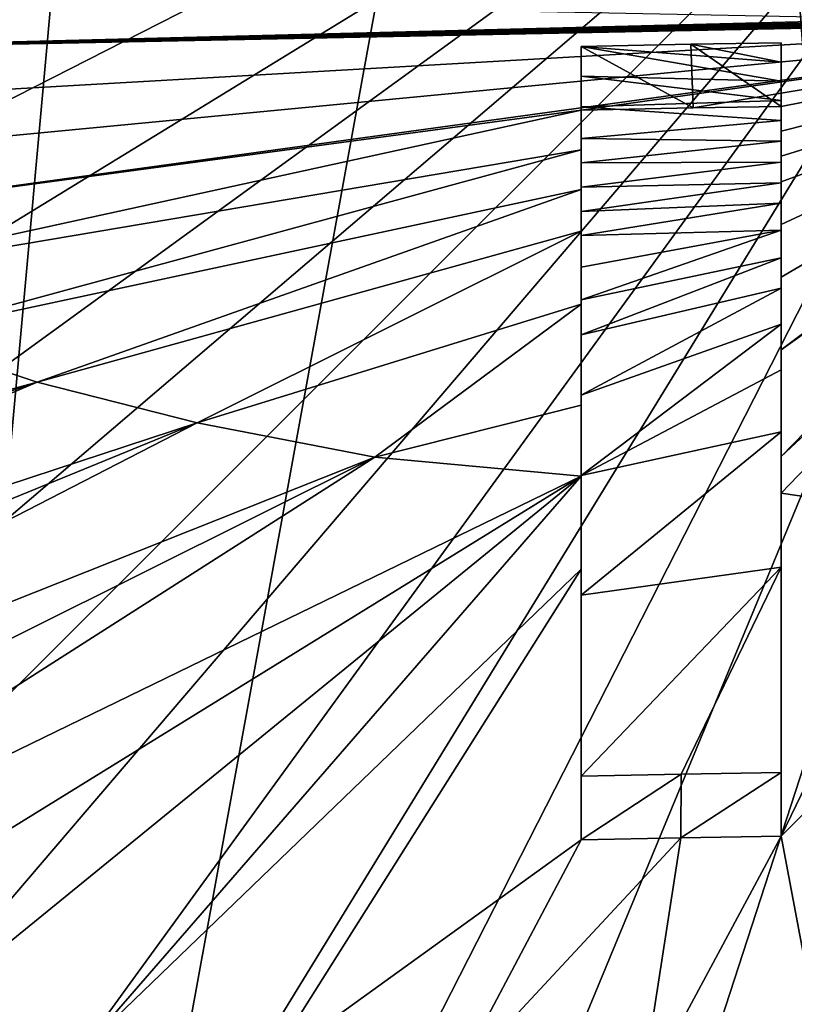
# Model space of a CAD drawing. Header units: millimetres. Extents: x -24 to 24, y 0 to 188.
# Tile 353 of 460: x -1.8 to -0.64, y 154.92 to 156.39. Entities that reach past the tile are written whole.
import ezdxf

# ---------------------------------------------------------------- set-up
doc = ezdxf.new("R2010")
doc.units = ezdxf.units.MM
doc.header["$LTSCALE"] = 58.620611
for name, color, linetype in [('135', 7, 'CONTINUOUS'), ('173', 7, 'CONTINUOUS'), ('503', 7, 'CONTINUOUS'), ('506', 7, 'CONTINUOUS'), ('514', 7, 'CONTINUOUS'), ('515', 7, 'CONTINUOUS'), ('516', 7, 'CONTINUOUS'), ('517', 7, 'CONTINUOUS'), ('76', 7, 'CONTINUOUS')]:
    doc.layers.add(name, color=color, linetype=linetype)

msp = doc.modelspace()

# ---------------------------------------------------------------- linework, layer by layer
at = {"layer": '135', "color": 7, "linetype": 'CONTINUOUS'}
for points in [[(-2.9717, 156.4866, 24.1559), (-2.9066, 156.2556, 24.1559), (0, 157.2, 24.25), (-2.9717, 156.4866, 24.1559)], [(-2.9066, 156.2556, 24.1559), (-2.8235, 156.0305, 24.1559), (0, 157.2, 24.25), (-2.9066, 156.2556, 24.1559)], [(-2.8235, 156.0305, 24.1559), (-2.7231, 155.8125, 24.1559), (0, 157.2, 24.25), (-2.8235, 156.0305, 24.1559)], [(-2.7231, 155.8125, 24.1559), (-2.6058, 155.6032, 24.1559), (0, 157.2, 24.25), (-2.7231, 155.8125, 24.1559)], [(-2.6058, 155.6032, 24.1559), (-2.4725, 155.4036, 24.1559), (0, 157.2, 24.25), (-2.6058, 155.6032, 24.1559)], [(-2.4725, 155.4036, 24.1559), (-2.3239, 155.2152, 24.1559), (0, 157.2, 24.25), (-2.4725, 155.4036, 24.1559)], [(-2.3239, 155.2152, 24.1559), (-2.161, 155.039, 24.1559), (0, 157.2, 24.25), (-2.3239, 155.2152, 24.1559)], [(-2.161, 155.039, 24.1559), (-1.9848, 154.8761, 24.1559), (0, 157.2, 24.25), (-2.161, 155.039, 24.1559)], [(-1.9848, 154.8761, 24.1559), (-1.7964, 154.7275, 24.1559), (0, 157.2, 24.25), (-1.9848, 154.8761, 24.1559)], [(-1.7964, 154.7275, 24.1559), (-1.5968, 154.5942, 24.1559), (0, 157.2, 24.25), (-1.7964, 154.7275, 24.1559)], [(-1.5968, 154.5942, 24.1559), (-1.3875, 154.4769, 24.1559), (0, 157.2, 24.25), (-1.5968, 154.5942, 24.1559)], [(-1.3875, 154.4769, 24.1559), (-1.1695, 154.3765, 24.1559), (0, 157.2, 24.25), (-1.3875, 154.4769, 24.1559)], [(-1.1695, 154.3765, 24.1559), (-0.9444, 154.2934, 24.1559), (0, 157.2, 24.25), (-1.1695, 154.3765, 24.1559)], [(-0.9444, 154.2934, 24.1559), (-0.7134, 154.2283, 24.1559), (0, 157.2, 24.25), (-0.9444, 154.2934, 24.1559)], [(-0.7134, 154.2283, 24.1559), (-0.4781, 154.1815, 24.1559), (0, 157.2, 24.25), (-0.7134, 154.2283, 24.1559)]]:
    msp.add_3dface(points, dxfattribs=at)
at = {"layer": '173', "color": 7, "linetype": 'CONTINUOUS'}
for points in [[(0, 147.642, 255.5309), (0, 178.708, 246.0331), (-2.2342, 178.675, 245.9355), (0, 147.642, 255.5309)], [(-2.2148, 147.6112, 255.4333), (0, 147.642, 255.5309), (-2.2342, 178.675, 245.9355), (-2.2148, 147.6112, 255.4333)]]:
    msp.add_3dface(points, dxfattribs=at)
at = {"layer": '503', "color": 7, "linetype": 'CONTINUOUS'}
for points in [[(-2.4581, 156.3445, 166.8439), (-2.4274, 156.4345, 167.1545), (-0.4573, 156.3958, 166.771), (-2.4581, 156.3445, 166.8439)], [(-0.3845, 156.3953, 166.7666), (-2.4581, 156.3445, 166.8439), (-0.4573, 156.3958, 166.771), (-0.3845, 156.3953, 166.7666)], [(-0.3229, 156.3949, 166.7635), (-2.4581, 156.3445, 166.8439), (-0.3845, 156.3953, 166.7666), (-0.3229, 156.3949, 166.7635)], [(-0.2604, 156.3946, 166.7609), (-2.4581, 156.3445, 166.8439), (-0.3229, 156.3949, 166.7635), (-0.2604, 156.3946, 166.7609)], [(-0.1968, 156.3943, 166.7588), (-2.4581, 156.3445, 166.8439), (-0.2604, 156.3946, 166.7609), (-0.1968, 156.3943, 166.7588)], [(-0.1321, 156.3942, 166.7573), (-2.4581, 156.3445, 166.8439), (-0.1968, 156.3943, 166.7588), (-0.1321, 156.3942, 166.7573)], [(-0.0663, 156.394, 166.7564), (-2.4581, 156.3445, 166.8439), (-0.1321, 156.3942, 166.7573), (-0.0663, 156.394, 166.7564)], [(0.0005, 156.394, 166.7561), (-2.446, 156.2541, 166.5321), (-2.4581, 156.3445, 166.8439), (0.0005, 156.394, 166.7561)], [(0.0005, 156.394, 166.7561), (-2.4581, 156.3445, 166.8439), (-0.0663, 156.394, 166.7564), (0.0005, 156.394, 166.7561)], [(0.0005, 156.394, 166.7561), (-2.3912, 156.1649, 166.2246), (-2.446, 156.2541, 166.5321), (0.0005, 156.394, 166.7561)], [(0.0005, 156.394, 166.7561), (-2.2946, 156.0785, 165.9268), (-2.3912, 156.1649, 166.2246), (0.0005, 156.394, 166.7561)], [(-2.2946, 156.0785, 165.9268), (0.0005, 156.394, 166.7561), (-0.9595, 156.2588, 166.3373), (-2.2946, 156.0785, 165.9268)], [(-0.9595, 156.2588, 166.3373), (0.0005, 156.394, 166.7561), (-0.7916, 156.2622, 166.3363), (-0.9595, 156.2588, 166.3373)], [(-0.7916, 156.2622, 166.3363), (0.0005, 156.394, 166.7561), (-0.6595, 156.2643, 166.3356), (-0.7916, 156.2622, 166.3363)], [(0.0005, 156.394, 166.7561), (-0.1495, 156.2632, 166.315), (-0.6595, 155.8991, 165.1843), (0.0005, 156.394, 166.7561)], [(-0.6595, 156.2643, 166.3356), (0.0005, 156.394, 166.7561), (-0.6595, 156.2269, 166.2121), (-0.6595, 156.2643, 166.3356)], [(-0.6595, 156.2269, 166.2121), (0.0005, 156.394, 166.7561), (-0.6595, 156.1897, 166.0905), (-0.6595, 156.2269, 166.2121)], [(-0.6595, 156.1897, 166.0905), (0.0005, 156.394, 166.7561), (-0.6595, 156.1511, 165.9661), (-0.6595, 156.1897, 166.0905)], [(-0.6595, 156.1511, 165.9661), (0.0005, 156.394, 166.7561), (-0.6595, 156.0871, 165.7625), (-0.6595, 156.1511, 165.9661)], [(-0.6595, 156.0871, 165.7625), (0.0005, 156.394, 166.7561), (-0.6595, 156.0082, 165.5163), (-0.6595, 156.0871, 165.7625)], [(-0.6595, 156.0082, 165.5163), (0.0005, 156.394, 166.7561), (-0.6595, 155.8991, 165.1843), (-0.6595, 156.0082, 165.5163)], [(-2.1581, 155.9964, 165.6437), (-2.2946, 156.0785, 165.9268), (-0.9595, 156.2588, 166.3373), (-2.1581, 155.9964, 165.6437)], [(-0.9595, 156.1992, 166.1412), (-2.1581, 155.9964, 165.6437), (-0.9595, 156.2588, 166.3373), (-0.9595, 156.1992, 166.1412)], [(-0.1495, 156.2632, 166.315), (-0.1495, 156.2143, 166.1543), (-0.6595, 155.7388, 164.7125), (-0.1495, 156.2632, 166.315)], [(-0.6595, 155.8991, 165.1843), (-0.1495, 156.2632, 166.315), (-0.6595, 155.7388, 164.7125), (-0.6595, 155.8991, 165.1843)], [(-0.4269, 155.6499, 164.4498), (-0.6595, 155.6842, 164.556), (-0.1495, 156.2143, 166.1543), (-0.4269, 155.6499, 164.4498)], [(-0.1495, 156.2143, 166.1543), (-0.6595, 155.6842, 164.556), (-0.6595, 155.7388, 164.7125), (-0.1495, 156.2143, 166.1543)], [(-1.9839, 155.92, 165.3804), (-2.1581, 155.9964, 165.6437), (-0.9595, 156.1992, 166.1412), (-1.9839, 155.92, 165.3804)], [(-0.9595, 156.1397, 165.9489), (-1.9839, 155.92, 165.3804), (-0.9595, 156.1992, 166.1412), (-0.9595, 156.1397, 165.9489)], [(-1.7751, 155.8507, 165.1414), (-1.9839, 155.92, 165.3804), (-0.9595, 156.1397, 165.9489), (-1.7751, 155.8507, 165.1414)], [(-0.9595, 156.0771, 165.75), (-1.7751, 155.8507, 165.1414), (-0.9595, 156.1397, 165.9489), (-0.9595, 156.0771, 165.75)], [(-1.5354, 155.7896, 164.931), (-1.7751, 155.8507, 165.1414), (-0.9595, 156.0771, 165.75), (-1.5354, 155.7896, 164.931)], [(-0.9595, 155.9677, 165.4104), (-1.5354, 155.7896, 164.931), (-0.9595, 156.0771, 165.75), (-0.9595, 155.9677, 165.4104)], [(-1.2688, 155.7379, 164.7527), (-1.5354, 155.7896, 164.931), (-0.9595, 155.9677, 165.4104), (-1.2688, 155.7379, 164.7527)], [(-0.9595, 155.8158, 164.9549), (-1.2688, 155.7379, 164.7527), (-0.9595, 155.9677, 165.4104), (-0.9595, 155.8158, 164.9549)], [(-1.7751, 155.8507, 165.1414), (-3.558, 155.3667, 164.1025), (-1.9839, 155.92, 165.3804), (-1.7751, 155.8507, 165.1414)], [(-3.4133, 155.2945, 163.8719), (-3.558, 155.3667, 164.1025), (-1.7751, 155.8507, 165.1414), (-3.4133, 155.2945, 163.8719)], [(-3.2513, 155.2255, 163.6511), (-3.4133, 155.2945, 163.8719), (-1.7751, 155.8507, 165.1414), (-3.2513, 155.2255, 163.6511)], [(-1.5354, 155.7896, 164.931), (-3.2513, 155.2255, 163.6511), (-1.7751, 155.8507, 165.1414), (-1.5354, 155.7896, 164.931)], [(-0.9595, 155.7095, 164.6459), (-1.2688, 155.7379, 164.7527), (-0.9595, 155.8158, 164.9549), (-0.9595, 155.7095, 164.6459)], [(-3.0725, 155.16, 163.4413), (-3.2513, 155.2255, 163.6511), (-1.5354, 155.7896, 164.931), (-3.0725, 155.16, 163.4413)], [(-2.8777, 155.0982, 163.2434), (-3.0725, 155.16, 163.4413), (-1.5354, 155.7896, 164.931), (-2.8777, 155.0982, 163.2434)], [(-1.2688, 155.7379, 164.7527), (-2.8777, 155.0982, 163.2434), (-1.5354, 155.7896, 164.931), (-1.2688, 155.7379, 164.7527)], [(-2.6679, 155.0406, 163.0586), (-2.8777, 155.0982, 163.2434), (-1.2688, 155.7379, 164.7527), (-2.6679, 155.0406, 163.0586)], [(-2.444, 154.9874, 162.8879), (-2.6679, 155.0406, 163.0586), (-1.2688, 155.7379, 164.7527), (-2.444, 154.9874, 162.8879)], [(-0.9595, 155.7095, 164.6459), (-2.444, 154.9874, 162.8879), (-1.2688, 155.7379, 164.7527), (-0.9595, 155.7095, 164.6459)], [(-2.207, 154.9389, 162.7322), (-2.444, 154.9874, 162.8879), (-0.9595, 155.7095, 164.6459), (-2.207, 154.9389, 162.7322)], [(-1.958, 154.8954, 162.5923), (-2.207, 154.9389, 162.7322), (-0.9595, 155.7095, 164.6459), (-1.958, 154.8954, 162.5923)], [(-1.6985, 154.8571, 162.4694), (-1.958, 154.8954, 162.5923), (-0.9595, 155.7095, 164.6459), (-1.6985, 154.8571, 162.4694)], [(-0.9595, 155.57, 164.2519), (-1.6985, 154.8571, 162.4694), (-0.9595, 155.7095, 164.6459), (-0.9595, 155.57, 164.2519)], [(-0.6595, 155.6842, 164.556), (-0.4269, 155.6499, 164.4498), (-0.6595, 155.1694, 163.1683), (-0.6595, 155.6842, 164.556)], [(-0.1495, 155.6819, 164.5349), (-0.5826, 154.7608, 162.1596), (-0.6595, 155.1694, 163.1683), (-0.1495, 155.6819, 164.5349)], [(-0.4269, 155.6499, 164.4498), (-0.1495, 155.6819, 164.5349), (-0.6595, 155.1694, 163.1683), (-0.4269, 155.6499, 164.4498)], [(-1.4298, 154.8244, 162.3641), (-1.6985, 154.8571, 162.4694), (-0.9595, 155.57, 164.2519), (-1.4298, 154.8244, 162.3641)], [(-0.9595, 155.1639, 163.17), (-1.4298, 154.8244, 162.3641), (-0.9595, 155.57, 164.2519), (-0.9595, 155.1639, 163.17)], [(-1.1533, 154.7973, 162.277), (-1.4298, 154.8244, 162.3641), (-0.9595, 155.1639, 163.17), (-1.1533, 154.7973, 162.277)], [(-0.8705, 154.7761, 162.2087), (-1.1533, 154.7973, 162.277), (-0.8097, 155.1669, 163.169), (-0.8705, 154.7761, 162.2087)], [(-0.8097, 155.1669, 163.169), (-1.1533, 154.7973, 162.277), (-0.9595, 155.1639, 163.17), (-0.8097, 155.1669, 163.169)], [(-0.5826, 154.7608, 162.1596), (-0.8705, 154.7761, 162.2087), (-0.6595, 155.1694, 163.1683), (-0.5826, 154.7608, 162.1596)], [(-0.6595, 155.1694, 163.1683), (-0.8705, 154.7761, 162.2087), (-0.8097, 155.1669, 163.169), (-0.6595, 155.1694, 163.1683)]]:
    msp.add_3dface(points, dxfattribs=at)
at = {"layer": '506', "color": 7, "linetype": 'CONTINUOUS'}
for points in [[(-0.9595, 156.3542, 166.3072), (-0.7947, 156.3575, 166.3062), (-0.6595, 156.3307, 166.2095), (-0.9595, 156.3542, 166.3072)], [(-0.7947, 156.3575, 166.3062), (-0.6595, 156.3597, 166.3055), (-0.6595, 156.3307, 166.2095), (-0.7947, 156.3575, 166.3062)], [(-0.9595, 156.3097, 166.1604), (-0.9595, 156.3542, 166.3072), (-0.6595, 156.302, 166.1156), (-0.9595, 156.3097, 166.1604)], [(-0.6595, 156.302, 166.1156), (-0.9595, 156.3542, 166.3072), (-0.6595, 156.3307, 166.2095), (-0.6595, 156.302, 166.1156)], [(-0.9595, 156.2637, 166.0108), (-0.9595, 156.3097, 166.1604), (-0.6595, 156.2729, 166.0212), (-0.9595, 156.2637, 166.0108)], [(-0.6595, 156.2729, 166.0212), (-0.9595, 156.3097, 166.1604), (-0.6595, 156.302, 166.1156), (-0.6595, 156.2729, 166.0212)], [(-0.6595, 156.2429, 165.9246), (-0.9595, 156.2637, 166.0108), (-0.6595, 156.2729, 166.0212), (-0.6595, 156.2429, 165.9246)], [(-0.9595, 156.2159, 165.8576), (-0.9595, 156.2637, 166.0108), (-0.6595, 156.2429, 165.9246), (-0.9595, 156.2159, 165.8576)], [(-0.6595, 156.212, 165.826), (-0.9595, 156.2159, 165.8576), (-0.6595, 156.2429, 165.9246), (-0.6595, 156.212, 165.826)], [(-0.9595, 156.1794, 165.7417), (-0.9595, 156.2159, 165.8576), (-0.6595, 156.212, 165.826), (-0.9595, 156.1794, 165.7417)], [(-0.6595, 156.1807, 165.7268), (-0.9595, 156.1794, 165.7417), (-0.6595, 156.212, 165.826), (-0.6595, 156.1807, 165.7268)], [(-0.9595, 156.1428, 165.6268), (-0.9595, 156.1794, 165.7417), (-0.6595, 156.1807, 165.7268), (-0.9595, 156.1428, 165.6268)], [(-0.6595, 156.1496, 165.6292), (-0.9595, 156.1428, 165.6268), (-0.6595, 156.1807, 165.7268), (-0.6595, 156.1496, 165.6292)], [(-0.9595, 156.1065, 165.514), (-0.9595, 156.1428, 165.6268), (-0.6595, 156.1496, 165.6292), (-0.9595, 156.1065, 165.514)], [(-0.6595, 156.119, 165.5341), (-0.9595, 156.1065, 165.514), (-0.6595, 156.1496, 165.6292), (-0.6595, 156.119, 165.5341)], [(-0.9595, 156.0706, 165.4034), (-0.9595, 156.1065, 165.514), (-0.6595, 156.119, 165.5341), (-0.9595, 156.0706, 165.4034)], [(-0.6595, 156.0786, 165.4095), (-0.9595, 156.0706, 165.4034), (-0.6595, 156.119, 165.5341), (-0.6595, 156.0786, 165.4095)], [(-0.9595, 156.0228, 165.2579), (-0.9595, 156.0706, 165.4034), (-0.6595, 156.0786, 165.4095), (-0.9595, 156.0228, 165.2579)], [(-0.9595, 155.9738, 165.1105), (-0.9595, 156.0228, 165.2579), (-0.6595, 156.0786, 165.4095), (-0.9595, 155.9738, 165.1105)], [(-0.6595, 156.037, 165.2825), (-0.9595, 155.9738, 165.1105), (-0.6595, 156.0786, 165.4095), (-0.6595, 156.037, 165.2825)], [(-0.9595, 155.9217, 164.9556), (-0.9595, 155.9738, 165.1105), (-0.6595, 156.037, 165.2825), (-0.9595, 155.9217, 164.9556)], [(-0.6595, 155.9914, 165.1448), (-0.9595, 155.9217, 164.9556), (-0.6595, 156.037, 165.2825), (-0.6595, 155.9914, 165.1448)], [(-0.9595, 155.8311, 164.6911), (-0.9595, 155.9217, 164.9556), (-0.6595, 155.9914, 165.1448), (-0.9595, 155.8311, 164.6911)], [(-0.6595, 155.9376, 164.9847), (-0.9595, 155.8311, 164.6911), (-0.6595, 155.9914, 165.1448), (-0.6595, 155.9376, 164.9847)], [(-0.9595, 155.7106, 164.3478), (-0.9595, 155.8311, 164.6911), (-0.6595, 155.9376, 164.9847), (-0.9595, 155.7106, 164.3478)], [(-0.6595, 155.8688, 164.7827), (-0.9595, 155.7106, 164.3478), (-0.6595, 155.9376, 164.9847), (-0.6595, 155.8688, 164.7827)], [(-0.6595, 155.7759, 164.5153), (-0.9595, 155.7106, 164.3478), (-0.6595, 155.8688, 164.7827), (-0.6595, 155.7759, 164.5153)], [(-0.9595, 155.5308, 163.8527), (-0.9595, 155.7106, 164.3478), (-0.6595, 155.7759, 164.5153), (-0.9595, 155.5308, 163.8527)], [(-0.6595, 155.5732, 163.9509), (-0.9595, 155.5308, 163.8527), (-0.6595, 155.7759, 164.5153), (-0.6595, 155.5732, 163.9509)], [(-0.9595, 155.2595, 163.1398), (-0.9595, 155.5308, 163.8527), (-0.6595, 155.5732, 163.9509), (-0.9595, 155.2595, 163.1398)], [(-0.8096, 155.2625, 163.1389), (-0.9595, 155.2595, 163.1398), (-0.6595, 155.5732, 163.9509), (-0.8096, 155.2625, 163.1389)], [(-0.6595, 155.265, 163.1381), (-0.8096, 155.2625, 163.1389), (-0.6595, 155.5732, 163.9509), (-0.6595, 155.265, 163.1381)]]:
    msp.add_3dface(points, dxfattribs=at)
at = {"layer": '514', "color": 7, "linetype": 'CONTINUOUS'}
for points in [[(-0.7916, 156.2622, 166.3363), (-0.7947, 156.3575, 166.3062), (-0.9595, 156.3542, 166.3072), (-0.7916, 156.2622, 166.3363)], [(-0.6595, 156.2643, 166.3356), (-0.6595, 156.3597, 166.3055), (-0.7947, 156.3575, 166.3062), (-0.6595, 156.2643, 166.3356)], [(-0.7916, 156.2622, 166.3363), (-0.6595, 156.2643, 166.3356), (-0.7947, 156.3575, 166.3062), (-0.7916, 156.2622, 166.3363)], [(-0.9595, 156.2588, 166.3373), (-0.7916, 156.2622, 166.3363), (-0.9595, 156.3542, 166.3072), (-0.9595, 156.2588, 166.3373)]]:
    msp.add_3dface(points, dxfattribs=at)
at = {"layer": '515', "color": 7, "linetype": 'CONTINUOUS'}
for points in [[(-0.9595, 156.2588, 166.3373), (-0.9595, 156.3542, 166.3072), (-0.9595, 156.3097, 166.1604), (-0.9595, 156.2588, 166.3373)], [(-0.9595, 156.1992, 166.1412), (-0.9595, 156.2588, 166.3373), (-0.9595, 156.3097, 166.1604), (-0.9595, 156.1992, 166.1412)], [(-0.9595, 156.1992, 166.1412), (-0.9595, 156.3097, 166.1604), (-0.9595, 156.2637, 166.0108), (-0.9595, 156.1992, 166.1412)], [(-0.9595, 156.1397, 165.9489), (-0.9595, 156.1992, 166.1412), (-0.9595, 156.2637, 166.0108), (-0.9595, 156.1397, 165.9489)], [(-0.9595, 156.1397, 165.9489), (-0.9595, 156.2637, 166.0108), (-0.9595, 156.2159, 165.8576), (-0.9595, 156.1397, 165.9489)], [(-0.9595, 156.1397, 165.9489), (-0.9595, 156.2159, 165.8576), (-0.9595, 156.1794, 165.7417), (-0.9595, 156.1397, 165.9489)], [(-0.9595, 156.0771, 165.75), (-0.9595, 156.1397, 165.9489), (-0.9595, 156.1794, 165.7417), (-0.9595, 156.0771, 165.75)], [(-0.9595, 156.0771, 165.75), (-0.9595, 156.1794, 165.7417), (-0.9595, 156.1428, 165.6268), (-0.9595, 156.0771, 165.75)], [(-0.9595, 156.0771, 165.75), (-0.9595, 156.1428, 165.6268), (-0.9595, 156.1065, 165.514), (-0.9595, 156.0771, 165.75)], [(-0.9595, 156.0771, 165.75), (-0.9595, 156.1065, 165.514), (-0.9595, 156.0706, 165.4034), (-0.9595, 156.0771, 165.75)], [(-0.9595, 155.9677, 165.4104), (-0.9595, 156.0771, 165.75), (-0.9595, 156.0706, 165.4034), (-0.9595, 155.9677, 165.4104)], [(-0.9595, 155.9677, 165.4104), (-0.9595, 156.0706, 165.4034), (-0.9595, 156.0228, 165.2579), (-0.9595, 155.9677, 165.4104)], [(-0.9595, 155.9677, 165.4104), (-0.9595, 156.0228, 165.2579), (-0.9595, 155.9738, 165.1105), (-0.9595, 155.9677, 165.4104)], [(-0.9595, 155.9677, 165.4104), (-0.9595, 155.9738, 165.1105), (-0.9595, 155.9217, 164.9556), (-0.9595, 155.9677, 165.4104)], [(-0.9595, 155.8158, 164.9549), (-0.9595, 155.9677, 165.4104), (-0.9595, 155.9217, 164.9556), (-0.9595, 155.8158, 164.9549)], [(-0.9595, 155.8158, 164.9549), (-0.9595, 155.9217, 164.9556), (-0.9595, 155.8311, 164.6911), (-0.9595, 155.8158, 164.9549)], [(-0.9595, 155.7095, 164.6459), (-0.9595, 155.8158, 164.9549), (-0.9595, 155.8311, 164.6911), (-0.9595, 155.7095, 164.6459)], [(-0.9595, 155.7095, 164.6459), (-0.9595, 155.8311, 164.6911), (-0.9595, 155.7106, 164.3478), (-0.9595, 155.7095, 164.6459)], [(-0.9595, 155.57, 164.2519), (-0.9595, 155.7095, 164.6459), (-0.9595, 155.7106, 164.3478), (-0.9595, 155.57, 164.2519)], [(-0.9595, 155.57, 164.2519), (-0.9595, 155.7106, 164.3478), (-0.9595, 155.5308, 163.8527), (-0.9595, 155.57, 164.2519)], [(-0.9595, 155.1639, 163.17), (-0.9595, 155.57, 164.2519), (-0.9595, 155.2595, 163.1398), (-0.9595, 155.1639, 163.17)], [(-0.9595, 155.57, 164.2519), (-0.9595, 155.5308, 163.8527), (-0.9595, 155.2595, 163.1398), (-0.9595, 155.57, 164.2519)]]:
    msp.add_3dface(points, dxfattribs=at)
at = {"layer": '516', "color": 7, "linetype": 'CONTINUOUS'}
for points in [[(-0.6595, 155.1694, 163.1683), (-0.8097, 155.1669, 163.169), (-0.6595, 155.265, 163.1381), (-0.6595, 155.1694, 163.1683)], [(-0.8097, 155.1669, 163.169), (-0.8096, 155.2625, 163.1389), (-0.6595, 155.265, 163.1381), (-0.8097, 155.1669, 163.169)], [(-0.8097, 155.1669, 163.169), (-0.9595, 155.1639, 163.17), (-0.8096, 155.2625, 163.1389), (-0.8097, 155.1669, 163.169)], [(-0.9595, 155.1639, 163.17), (-0.9595, 155.2595, 163.1398), (-0.8096, 155.2625, 163.1389), (-0.9595, 155.1639, 163.17)]]:
    msp.add_3dface(points, dxfattribs=at)
at = {"layer": '517', "color": 7, "linetype": 'CONTINUOUS'}
for points in [[(-0.6595, 156.2643, 166.3356), (-0.6595, 156.2269, 166.2121), (-0.6595, 156.3597, 166.3055), (-0.6595, 156.2643, 166.3356)], [(-0.6595, 156.3597, 166.3055), (-0.6595, 156.2269, 166.2121), (-0.6595, 156.3307, 166.2095), (-0.6595, 156.3597, 166.3055)], [(-0.6595, 156.2269, 166.2121), (-0.6595, 156.302, 166.1156), (-0.6595, 156.3307, 166.2095), (-0.6595, 156.2269, 166.2121)], [(-0.6595, 156.2269, 166.2121), (-0.6595, 156.1897, 166.0905), (-0.6595, 156.302, 166.1156), (-0.6595, 156.2269, 166.2121)], [(-0.6595, 156.1897, 166.0905), (-0.6595, 156.2729, 166.0212), (-0.6595, 156.302, 166.1156), (-0.6595, 156.1897, 166.0905)], [(-0.6595, 156.1897, 166.0905), (-0.6595, 156.1511, 165.9661), (-0.6595, 156.2729, 166.0212), (-0.6595, 156.1897, 166.0905)], [(-0.6595, 156.1511, 165.9661), (-0.6595, 156.2429, 165.9246), (-0.6595, 156.2729, 166.0212), (-0.6595, 156.1511, 165.9661)], [(-0.6595, 156.1511, 165.9661), (-0.6595, 156.0871, 165.7625), (-0.6595, 156.2429, 165.9246), (-0.6595, 156.1511, 165.9661)], [(-0.6595, 156.0871, 165.7625), (-0.6595, 156.212, 165.826), (-0.6595, 156.2429, 165.9246), (-0.6595, 156.0871, 165.7625)], [(-0.6595, 156.0871, 165.7625), (-0.6595, 156.1807, 165.7268), (-0.6595, 156.212, 165.826), (-0.6595, 156.0871, 165.7625)], [(-0.6595, 156.0871, 165.7625), (-0.6595, 156.0082, 165.5163), (-0.6595, 156.1807, 165.7268), (-0.6595, 156.0871, 165.7625)], [(-0.6595, 156.0082, 165.5163), (-0.6595, 156.1496, 165.6292), (-0.6595, 156.1807, 165.7268), (-0.6595, 156.0082, 165.5163)], [(-0.6595, 156.0082, 165.5163), (-0.6595, 156.119, 165.5341), (-0.6595, 156.1496, 165.6292), (-0.6595, 156.0082, 165.5163)], [(-0.6595, 156.0082, 165.5163), (-0.6595, 156.0786, 165.4095), (-0.6595, 156.119, 165.5341), (-0.6595, 156.0082, 165.5163)], [(-0.6595, 156.0082, 165.5163), (-0.6595, 155.8991, 165.1843), (-0.6595, 156.0786, 165.4095), (-0.6595, 156.0082, 165.5163)], [(-0.6595, 155.8991, 165.1843), (-0.6595, 156.037, 165.2825), (-0.6595, 156.0786, 165.4095), (-0.6595, 155.8991, 165.1843)], [(-0.6595, 155.8991, 165.1843), (-0.6595, 155.9914, 165.1448), (-0.6595, 156.037, 165.2825), (-0.6595, 155.8991, 165.1843)], [(-0.6595, 155.8991, 165.1843), (-0.6595, 155.7388, 164.7125), (-0.6595, 155.9914, 165.1448), (-0.6595, 155.8991, 165.1843)], [(-0.6595, 155.7388, 164.7125), (-0.6595, 155.9376, 164.9847), (-0.6595, 155.9914, 165.1448), (-0.6595, 155.7388, 164.7125)], [(-0.6595, 155.7388, 164.7125), (-0.6595, 155.8688, 164.7827), (-0.6595, 155.9376, 164.9847), (-0.6595, 155.7388, 164.7125)], [(-0.6595, 155.7388, 164.7125), (-0.6595, 155.7759, 164.5153), (-0.6595, 155.8688, 164.7827), (-0.6595, 155.7388, 164.7125)], [(-0.6595, 155.7388, 164.7125), (-0.6595, 155.6842, 164.556), (-0.6595, 155.7759, 164.5153), (-0.6595, 155.7388, 164.7125)], [(-0.6595, 155.6842, 164.556), (-0.6595, 155.5732, 163.9509), (-0.6595, 155.7759, 164.5153), (-0.6595, 155.6842, 164.556)], [(-0.6595, 155.6842, 164.556), (-0.6595, 155.1694, 163.1683), (-0.6595, 155.5732, 163.9509), (-0.6595, 155.6842, 164.556)], [(-0.6595, 155.1694, 163.1683), (-0.6595, 155.265, 163.1381), (-0.6595, 155.5732, 163.9509), (-0.6595, 155.1694, 163.1683)]]:
    msp.add_3dface(points, dxfattribs=at)
at = {"layer": '76', "color": 7, "linetype": 'CONTINUOUS'}
for points in [[(-1.1248, 163.3645, -24.2239), (-2.2375, 151.1, -24.1466), (-2.2471, 163.3645, -24.1457), (-1.1248, 163.3645, -24.2239)], [(0, 163.3645, -24.25), (0, 151.1, -24.25), (-2.2375, 151.1, -24.1466), (0, 163.3645, -24.25)], [(0, 163.3645, -24.25), (-2.2375, 151.1, -24.1466), (-1.1248, 163.3645, -24.2239), (0, 163.3645, -24.25)]]:
    msp.add_3dface(points, dxfattribs=at)

doc.saveas('drawing.dxf')
